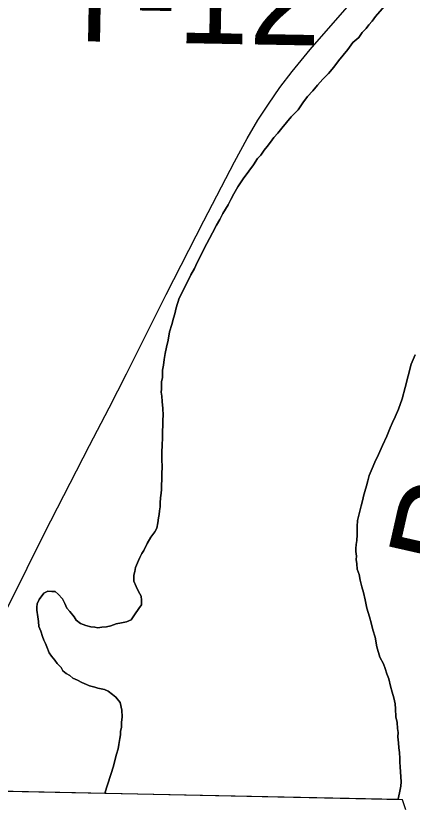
# Model space of a CAD drawing. Extents: x 2.4 to 73.1, y 4.5 to 25.6.
# Drawn here: x 47.0527 to 47.1691, y 20.288 to 20.5207 of the extents above; entities that cross this region are included whole.
import ezdxf

# ---------------------------------------------------------------- set-up
doc = ezdxf.new("R2010")
doc.units = 0
for name, color, linetype in [('GM_X_County_Road_Text', 7, 'Continuous'), ('GM_X_Major_River', 7, 'Continuous'), ('GM_X_Minor_River', 7, 'Continuous'), ('GM_X_State_Route', 7, 'Continuous'), ('GM_X_Township_Road_Text', 7, 'Continuous')]:
    doc.layers.add(name, color=color, linetype=linetype)

msp = doc.modelspace()

# ---------------------------------------------------------------- linework, layer by layer
at = {"layer": 'GM_X_Major_River'}
for p, q in [((47.16629, 20.29043), (46.98465, 20.29429)), ((47.07888, 20.29241), (47.16496, 20.29065))]:
    msp.add_line(p, q, dxfattribs=at)
for points in [[(47.1623, 20.52509), (47.15835, 20.52047), (47.15735, 20.51917), (47.15637, 20.51806), (47.15557, 20.51695), (47.15439, 20.51584), (47.15339, 20.51436), (47.15163, 20.51289), (47.15023, 20.51085), (47.14885, 20.50918), (47.14746, 20.50752), (47.14607, 20.50566), (47.14449, 20.50381), (47.14291, 20.50215), (47.14133, 20.5003), (47.13994, 20.49863), (47.13836, 20.49697), (47.13697, 20.49512), (47.13557, 20.49307), (47.1336, 20.49105), (47.13222, 20.48938), (47.13083, 20.48771), (47.12964, 20.48623), (47.12846, 20.48494), (47.12746, 20.48364), (47.12647, 20.48234), (47.12567, 20.48123), (47.12467, 20.47974), (47.12369, 20.47882), (47.12249, 20.47696), (47.1211, 20.4751), (47.1195, 20.47287), (47.1179, 20.47045), (47.11669, 20.4684), (47.11588, 20.46672), (47.11507, 20.46522), (47.11426, 20.46392), (47.11346, 20.46261), (47.11265, 20.46093), (47.11164, 20.45925), (47.11043, 20.45701), (47.10961, 20.45532), (47.1088, 20.45383), (47.10779, 20.45196), (47.10697, 20.45008), (47.10596, 20.44821), (47.10514, 20.44653), (47.10413, 20.44466), (47.10331, 20.44298), (47.10067, 20.43774), (47.09982, 20.43491), (47.09938, 20.43321), (47.09896, 20.4319), (47.09852, 20.43001), (47.09788, 20.42794), (47.09742, 20.42548), (47.09697, 20.4234), (47.09653, 20.42152), (47.09629, 20.41981), (47.09604, 20.41811), (47.0958, 20.41659), (47.09574, 20.4145), (47.0955, 20.41318), (47.09547, 20.41223), (47.09544, 20.41109), (47.09541, 20.41014), (47.09556, 20.40899), (47.0957, 20.40747), (47.09583, 20.40537), (47.09596, 20.40346), (47.09591, 20.40194), (47.09585, 20.40023), (47.09581, 20.3989), (47.09574, 20.39662), (47.09568, 20.39472), (47.0956, 20.39244), (47.09554, 20.39035), (47.09566, 20.38826), (47.09559, 20.38617), (47.09554, 20.38446), (47.09549, 20.38294), (47.09545, 20.38161), (47.09541, 20.38047), (47.09518, 20.37914), (47.09513, 20.37762)], [(47.09513, 20.37762), (47.09518, 20.37914), (47.09541, 20.38047), (47.09545, 20.38161), (47.09549, 20.38294), (47.09554, 20.38446), (47.09559, 20.38617), (47.09566, 20.38826), (47.09554, 20.39035), (47.0956, 20.39244), (47.09568, 20.39472), (47.09574, 20.39662), (47.09581, 20.3989), (47.09585, 20.40023), (47.09591, 20.40194), (47.09596, 20.40346), (47.09583, 20.40537), (47.0957, 20.40747), (47.09556, 20.40899), (47.09541, 20.41014), (47.09544, 20.41109), (47.09547, 20.41223), (47.0955, 20.41318), (47.09574, 20.4145), (47.0958, 20.41659), (47.09604, 20.41811), (47.09629, 20.41981), (47.09653, 20.42152), (47.09697, 20.4234), (47.09742, 20.42548), (47.09788, 20.42794), (47.09852, 20.43001), (47.09896, 20.4319), (47.09938, 20.43321), (47.09982, 20.43491), (47.10067, 20.43774), (47.10331, 20.44298), (47.10413, 20.44466), (47.10514, 20.44653), (47.10596, 20.44821), (47.10697, 20.45008), (47.10779, 20.45196), (47.1088, 20.45383), (47.10961, 20.45532), (47.11043, 20.45701), (47.11164, 20.45925), (47.11265, 20.46093), (47.11346, 20.46261), (47.11426, 20.46392), (47.11507, 20.46522), (47.11588, 20.46672), (47.11669, 20.4684), (47.1179, 20.47045), (47.1195, 20.47287), (47.1211, 20.4751), (47.12249, 20.47696), (47.12369, 20.47882), (47.12467, 20.47974), (47.12567, 20.48123), (47.12647, 20.48234), (47.12746, 20.48364), (47.12846, 20.48494), (47.12964, 20.48623), (47.13083, 20.48771), (47.13222, 20.48938), (47.1336, 20.49105), (47.13557, 20.49307), (47.13697, 20.49512), (47.13836, 20.49697), (47.13994, 20.49863), (47.14133, 20.5003), (47.14291, 20.50215), (47.14449, 20.50381), (47.14607, 20.50566), (47.14746, 20.50752), (47.14885, 20.50918), (47.15023, 20.51085), (47.15163, 20.51289), (47.15339, 20.51436), (47.15439, 20.51584), (47.15557, 20.51695), (47.15637, 20.51806), (47.15735, 20.51917), (47.15835, 20.52047), (47.1623, 20.52509)], [(47.16496, 20.29065), (47.16556, 20.29349), (47.16578, 20.29443), (47.16582, 20.29576), (47.16558, 20.30014), (47.16543, 20.30148), (47.16547, 20.30262), (47.16533, 20.30434), (47.16519, 20.30567), (47.16504, 20.3072), (47.16491, 20.30891), (47.16495, 20.31024), (47.1648, 20.31139), (47.16466, 20.31311), (47.16434, 20.31483), (47.16422, 20.31712), (47.16408, 20.31864), (47.16375, 20.32037), (47.16324, 20.32209), (47.16272, 20.32382), (47.16222, 20.32593), (47.16169, 20.32747), (47.16117, 20.32901), (47.16064, 20.33036), (47.15956, 20.3323), (47.15871, 20.33537), (47.15823, 20.33824), (47.15754, 20.34036), (47.15703, 20.34246), (47.15652, 20.34419), (47.15583, 20.34669), (47.15534, 20.34918), (47.15484, 20.35129), (47.15432, 20.35302), (47.15381, 20.35494), (47.15349, 20.35666), (47.15297, 20.3582), (47.15282, 20.35972), (47.15268, 20.36106), (47.15271, 20.36201), (47.15256, 20.36335), (47.15259, 20.3643), (47.15263, 20.36544), (47.15285, 20.36657), (47.15291, 20.36828), (47.15294, 20.36942), (47.15299, 20.37075), (47.15304, 20.37246), (47.15413, 20.3768), (47.15457, 20.37869), (47.15479, 20.37963), (47.15522, 20.38095), (47.15565, 20.38265), (47.15608, 20.38415), (47.15651, 20.38566), (47.15734, 20.38773), (47.15816, 20.3896), (47.15918, 20.39185), (47.16041, 20.39447), (47.16164, 20.39728), (47.16267, 20.39972), (47.16329, 20.40122), (47.16411, 20.40291), (47.16513, 20.40516), (47.16618, 20.40817), (47.16705, 20.41156), (47.16792, 20.41496), (47.16879, 20.41835), (47.17002, 20.42116)], [(47.17002, 20.42116), (47.16879, 20.41835), (47.16792, 20.41496), (47.16705, 20.41156), (47.16618, 20.40817), (47.16513, 20.40516), (47.16411, 20.40291), (47.16329, 20.40122), (47.16267, 20.39972), (47.16164, 20.39728), (47.16041, 20.39447), (47.15918, 20.39185), (47.15816, 20.3896), (47.15734, 20.38773), (47.15651, 20.38566), (47.15608, 20.38415), (47.15565, 20.38265), (47.15522, 20.38095), (47.15479, 20.37963), (47.15457, 20.37869), (47.15413, 20.3768), (47.15304, 20.37246), (47.15299, 20.37075), (47.15294, 20.36942), (47.15291, 20.36828), (47.15285, 20.36657), (47.15263, 20.36544), (47.15259, 20.3643), (47.15256, 20.36335), (47.15271, 20.36201), (47.15268, 20.36106), (47.15282, 20.35972), (47.15297, 20.3582), (47.15349, 20.35666), (47.15381, 20.35494), (47.15432, 20.35302), (47.15484, 20.35129), (47.15534, 20.34918), (47.15583, 20.34669), (47.15652, 20.34419), (47.15703, 20.34246), (47.15754, 20.34036), (47.15823, 20.33824), (47.15871, 20.33537), (47.15956, 20.3323), (47.16064, 20.33036), (47.16117, 20.32901), (47.16169, 20.32747), (47.16222, 20.32593), (47.16272, 20.32382), (47.16324, 20.32209), (47.16375, 20.32037), (47.16408, 20.31864), (47.16422, 20.31712), (47.16434, 20.31483), (47.16466, 20.31311), (47.1648, 20.31139), (47.16495, 20.31024), (47.16491, 20.30891), (47.16504, 20.3072), (47.16519, 20.30567), (47.16533, 20.30434), (47.16547, 20.30262), (47.16543, 20.30148), (47.16558, 20.30014), (47.16582, 20.29576), (47.16578, 20.29443), (47.16556, 20.29349), (47.16496, 20.29065)], [(47.09513, 20.37762), (47.09509, 20.37648), (47.09487, 20.37535), (47.09483, 20.37421), (47.09461, 20.37326), (47.09437, 20.37175), (47.09413, 20.37024), (47.09352, 20.36912), (47.09233, 20.36763), (47.09132, 20.36576), (47.0903, 20.36371), (47.0897, 20.36277), (47.08909, 20.36165), (47.08868, 20.36071), (47.08786, 20.35865), (47.08763, 20.35752), (47.0874, 20.35638), (47.08735, 20.35467), (47.08806, 20.35313), (47.08877, 20.35158), (47.08949, 20.35023), (47.08964, 20.34908), (47.0896, 20.34775), (47.0888, 20.34664), (47.0876, 20.34477), (47.0866, 20.34328), (47.08525, 20.34276), (47.08372, 20.34243), (47.08219, 20.3421), (47.08064, 20.34158), (47.0793, 20.34125), (47.07796, 20.3411), (47.07682, 20.34095), (47.07587, 20.34117), (47.07473, 20.34121), (47.07322, 20.34164), (47.07172, 20.34226), (47.07042, 20.34325), (47.06988, 20.34422), (47.06859, 20.34578), (47.06767, 20.34677), (47.06714, 20.34812), (47.06643, 20.34947), (47.06514, 20.35085), (47.06421, 20.35164), (47.06326, 20.35167), (47.06212, 20.35171), (47.06096, 20.35118), (47.05957, 20.34932), (47.05895, 20.34801), (47.05892, 20.34706), (47.05889, 20.34611), (47.05921, 20.3442), (47.05936, 20.34286), (47.0595, 20.34133), (47.06003, 20.33998), (47.06055, 20.33844), (47.06089, 20.33729), (47.06143, 20.33632), (47.06178, 20.33536), (47.06249, 20.33362), (47.06322, 20.33265), (47.06414, 20.33148), (47.06487, 20.3305), (47.06597, 20.32932), (47.06651, 20.32836), (47.06744, 20.32756), (47.06856, 20.32695), (47.06949, 20.32616), (47.0708, 20.32555), (47.07212, 20.32493), (47.07343, 20.32432), (47.07437, 20.32391), (47.07588, 20.32348), (47.07682, 20.32326), (47.07777, 20.32303), (47.07871, 20.32281), (47.07984, 20.32239), (47.08114, 20.3214), (47.08207, 20.32061), (47.08335, 20.31904), (47.08385, 20.31675), (47.08398, 20.31484), (47.08373, 20.31314), (47.08369, 20.3118), (47.08346, 20.31048), (47.08343, 20.30953), (47.0832, 20.3084), (47.08296, 20.30669), (47.08272, 20.30537), (47.08229, 20.30386), (47.08186, 20.30235), (47.08142, 20.30028), (47.07888, 20.29241)], [(47.07888, 20.29241), (47.08142, 20.30028), (47.08186, 20.30235), (47.08229, 20.30386), (47.08272, 20.30537), (47.08296, 20.30669), (47.0832, 20.3084), (47.08343, 20.30953), (47.08346, 20.31048), (47.08369, 20.3118), (47.08373, 20.31314), (47.08398, 20.31484), (47.08385, 20.31675), (47.08335, 20.31904), (47.08207, 20.32061), (47.08114, 20.3214), (47.07984, 20.32239), (47.07871, 20.32281), (47.07777, 20.32303), (47.07682, 20.32326), (47.07588, 20.32348), (47.07437, 20.32391), (47.07343, 20.32432), (47.07212, 20.32493), (47.0708, 20.32555), (47.06949, 20.32616), (47.06856, 20.32695), (47.06744, 20.32756), (47.06651, 20.32836), (47.06597, 20.32932), (47.06487, 20.3305), (47.06414, 20.33148), (47.06322, 20.33265), (47.06249, 20.33362), (47.06178, 20.33536), (47.06143, 20.33632), (47.06089, 20.33729), (47.06055, 20.33844), (47.06003, 20.33998), (47.0595, 20.34133), (47.05936, 20.34286), (47.05921, 20.3442), (47.05889, 20.34611), (47.05892, 20.34706), (47.05895, 20.34801), (47.05957, 20.34932), (47.06096, 20.35118), (47.06212, 20.35171), (47.06326, 20.35167), (47.06421, 20.35164), (47.06514, 20.35085), (47.06643, 20.34947), (47.06714, 20.34812), (47.06767, 20.34677), (47.06859, 20.34578), (47.06988, 20.34422), (47.07042, 20.34325), (47.07172, 20.34226), (47.07322, 20.34164), (47.07473, 20.34121), (47.07587, 20.34117), (47.07682, 20.34095), (47.07796, 20.3411), (47.0793, 20.34125), (47.08064, 20.34158), (47.08219, 20.3421), (47.08372, 20.34243), (47.08525, 20.34276), (47.0866, 20.34328), (47.0876, 20.34477), (47.0888, 20.34664), (47.0896, 20.34775), (47.08964, 20.34908), (47.08949, 20.35023), (47.08877, 20.35158), (47.08806, 20.35313), (47.08735, 20.35467), (47.0874, 20.35638), (47.08763, 20.35752), (47.08786, 20.35865), (47.08868, 20.36071), (47.08909, 20.36165), (47.0897, 20.36277), (47.0903, 20.36371), (47.09132, 20.36576), (47.09233, 20.36763), (47.09352, 20.36912), (47.09413, 20.37024), (47.09437, 20.37175), (47.09461, 20.37326), (47.09483, 20.37421), (47.09487, 20.37535), (47.09509, 20.37648), (47.09513, 20.37762)], [(47.16719, 20.28753), (47.16629, 20.29043)]]:
    msp.add_lwpolyline(points, dxfattribs=at)
at = {"layer": 'GM_X_Minor_River'}
msp.add_lwpolyline([(47.00604, 20.29386), (47.07888, 20.29241)], dxfattribs=at)
at = {"layer": 'GM_X_State_Route'}
msp.add_lwpolyline([(47.02274, 20.29308), (47.04295, 20.33237), (47.04895, 20.34431), (47.05604, 20.35849), (47.06116, 20.3688), (47.07434, 20.39452), (47.08007, 20.40556), (47.08519, 20.41551), (47.08852, 20.42218), (47.09681, 20.43889), (47.10791, 20.46045), (47.11693, 20.47783), (47.12063, 20.48468), (47.12382, 20.49004), (47.12686, 20.49476), (47.13026, 20.49961), (47.13384, 20.50433), (47.13919, 20.51082), (47.15342, 20.5273)], dxfattribs=at)

# ---------------------------------------------------------------- texts
at = {"layer": 'GM_X_County_Road_Text'}
msp.add_text('P', height=0.02841, rotation=77.2344, dxfattribs=at).set_placement((47.18937, 20.35552))
at = {"layer": 'GM_X_Township_Road_Text'}
msp.add_text('T-12', height=0.028409, rotation=358.9429, dxfattribs=at).set_placement((47.06407, 20.51339))

doc.saveas('drawing.dxf')
